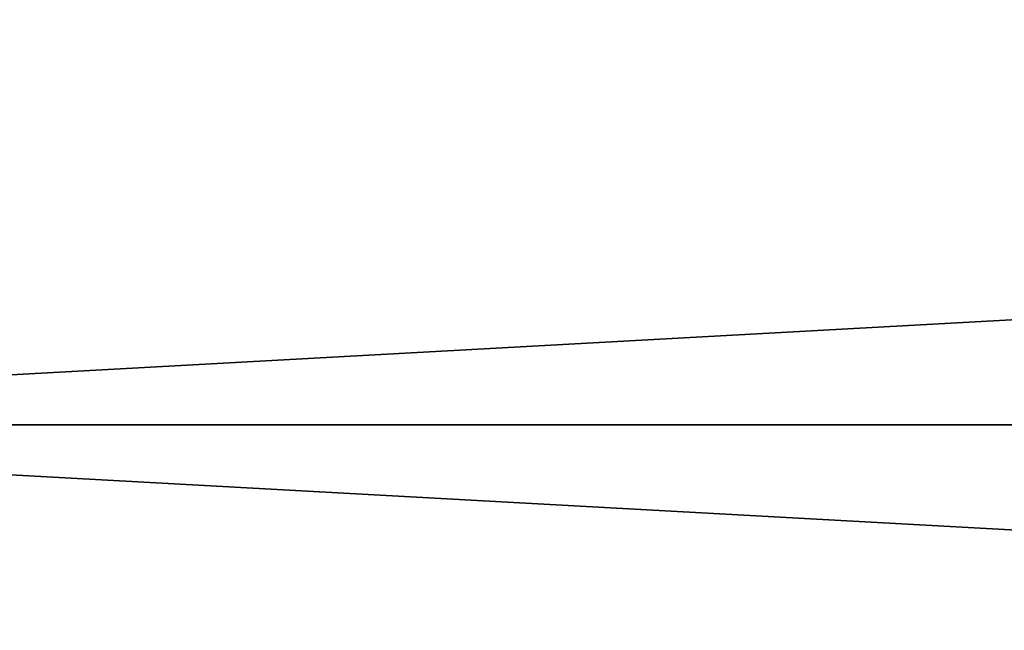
# Model space of a CAD drawing. Extents: x -252 to 252, y -10 to 685.
# Tile 561 of 656: x -101.79 to -92.98, y 579.67 to 585.12. Entities that reach past the tile are written whole.
import ezdxf

# ---------------------------------------------------------------- set-up
doc = ezdxf.new("R2010")
doc.units = 0
doc.header["$LTSCALE"] = 65.369103
for name, color, linetype in [('1653', 7, 'CONTINUOUS'), ('2508', 7, 'CONTINUOUS'), ('3903', 7, 'CONTINUOUS'), ('3904', 7, 'CONTINUOUS')]:
    doc.layers.add(name, color=color, linetype=linetype)

msp = doc.modelspace()

# ---------------------------------------------------------------- linework, layer by layer
at = {"layer": '1653', "color": 7, "linetype": 'CONTINUOUS'}
for points in [[(-100.385, 587.6288, -16.0005), (-103.2054, 585.1502, -15.634), (-102.9706, 584.869, -16.0005), (-100.385, 587.6288, -16.0005)], [(-102.1413, 585.4316, -16.5), (-100.385, 587.6288, -16.0005), (-102.9706, 584.869, -16.0005), (-102.1413, 585.4316, -16.5)]]:
    msp.add_3dface(points, dxfattribs=at)
at = {"layer": '2508', "color": 7, "linetype": 'CONTINUOUS'}
for points in [[(-101.9126, 585.6549, -68.4), (-102.6146, 585.0368, -68.4707), (-99.9288, 588.0835, -68.4707), (-101.9126, 585.6549, -68.4)], [(-102.6146, 585.0368, -68.4707), (-101.98, 585.728, -68.5), (-99.9288, 588.0835, -68.4707), (-102.6146, 585.0368, -68.4707)]]:
    msp.add_3dface(points, dxfattribs=at)
at = {"layer": '3903', "color": 7, "linetype": 'CONTINUOUS'}
for points in [[(-110, 581.5, 11), (-9.9, 581.5, 11), (-9.9, 587, 9.5263), (-110, 581.5, 11)], [(-110, 587, 9.5263), (-110, 581.5, 11), (-9.9, 587, 9.5263), (-110, 587, 9.5263)], [(-9.9, 581.5, -11), (-110, 587, -9.5263), (-9.9, 587, -9.5263), (-9.9, 581.5, -11)], [(-110, 581.5, -11), (-110, 587, -9.5263), (-9.9, 581.5, -11), (-110, 581.5, -11)]]:
    msp.add_3dface(points, dxfattribs=at)
at = {"layer": '3904', "color": 7, "linetype": 'CONTINUOUS'}
for points in [[(-110, 576, -9.5263), (-110, 581.5, -11), (-9.9, 576, -9.5263), (-110, 576, -9.5263)], [(-110, 581.5, -11), (-9.9, 581.5, -11), (-9.9, 576, -9.5263), (-110, 581.5, -11)], [(-9.9, 581.5, 11), (-110, 576, 9.5263), (-9.9, 576, 9.5263), (-9.9, 581.5, 11)], [(-9.9, 581.5, 11), (-110, 581.5, 11), (-110, 576, 9.5263), (-9.9, 581.5, 11)]]:
    msp.add_3dface(points, dxfattribs=at)

doc.saveas('drawing.dxf')
